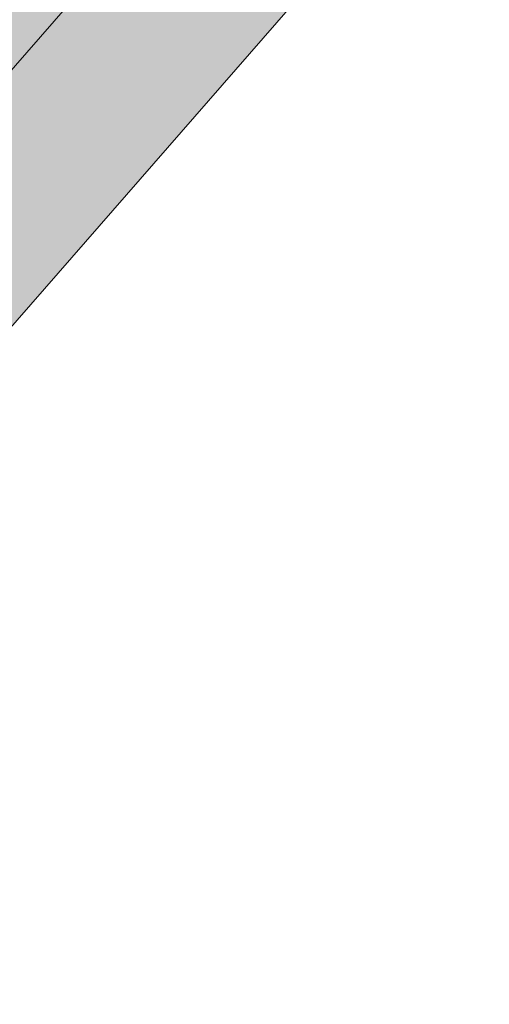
# Model space of a CAD drawing. Header units: metres. Extents: x 163628 to 168255, y 402691 to 405367.
# Tile 371 of 656: x 165505.675 to 165505.786, y 403941.606 to 403941.84. Entities that reach past the tile are written whole.
import ezdxf

# ---------------------------------------------------------------- set-up
doc = ezdxf.new("R2010")
doc.units = ezdxf.units.M
doc.layers.add('X-CA190022.004-UO-BBM_bebording bebakening markering_v0.1$0$B-WE-VW-VERKEERSTEKEN_BORD_B-S', color=7, linetype='Continuous', lineweight=25)

# ---------------------------------------------------------------- blocks, each defined once
blk = doc.blocks.new('X-CA190022.004-UO-BBM_bebording bebakening markering_v0.1$0$B-SVW-VERKEERSTEKEN_BORD_B06-SO')
at = {"true_color": 0xffffff}
h = blk.add_hatch(color=7, dxfattribs=at)
h.dxf.hatch_style = 1
h.paths.add_polyline_path([(-3.5329, 3.1304), (-0.2683, -3.3988, 0.284079), (0, -3.5646), (0, -3.3646, -0.284079), (-0.0894, -3.3093), (-3.354, 3.2199, -0.557537), (-3.2646, 3.3646), (0, 3.3646), (0, 3.5646), (-3.2646, 3.5646, 0.557537)])
h = blk.add_hatch(color=7, dxfattribs=at)
h.dxf.hatch_style = 1
h.paths.add_polyline_path([(-0.0894, -3.3093, 0.284079), (0, -3.3646), (0, -3.041), (-3.1028, 3.1646), (0, 3.1646), (0, 3.3646), (-3.2646, 3.3646, 0.557537), (-3.354, 3.2199)])
at = {"color": 250, "lineweight": 0, "true_color": 0x191919}
for points in [[(-3.5329, 3.1304), (-0.2683, -3.3988, 0.618034), (0.2683, -3.3988), (3.5329, 3.1304, 0.557537), (3.2646, 3.5646), (-3.2646, 3.5646, 0.557537)], [(-3.354, 3.2199), (-0.0894, -3.3093, 0.618034), (0.0894, -3.3093), (3.354, 3.2199, 0.557537), (3.2646, 3.3646), (-3.2646, 3.3646, 0.557537)]]:
    blk.add_lwpolyline(points, format="xyb", close=True, dxfattribs=at)

msp = doc.modelspace()

# ---------------------------------------------------------------- block references
at = {"layer": 'X-CA190022.004-UO-BBM_bebording bebakening markering_v0.1$0$B-WE-VW-VERKEERSTEKEN_BORD_B-S', "xscale": 0.2, "yscale": 0.2, "zscale": 0.2, "rotation": 228.937834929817}
msp.add_blockref('X-CA190022.004-UO-BBM_bebording bebakening markering_v0.1$0$B-SVW-VERKEERSTEKEN_BORD_B06-SO', (165504.80474, 403941.85592), dxfattribs=at)

doc.saveas('drawing.dxf')
